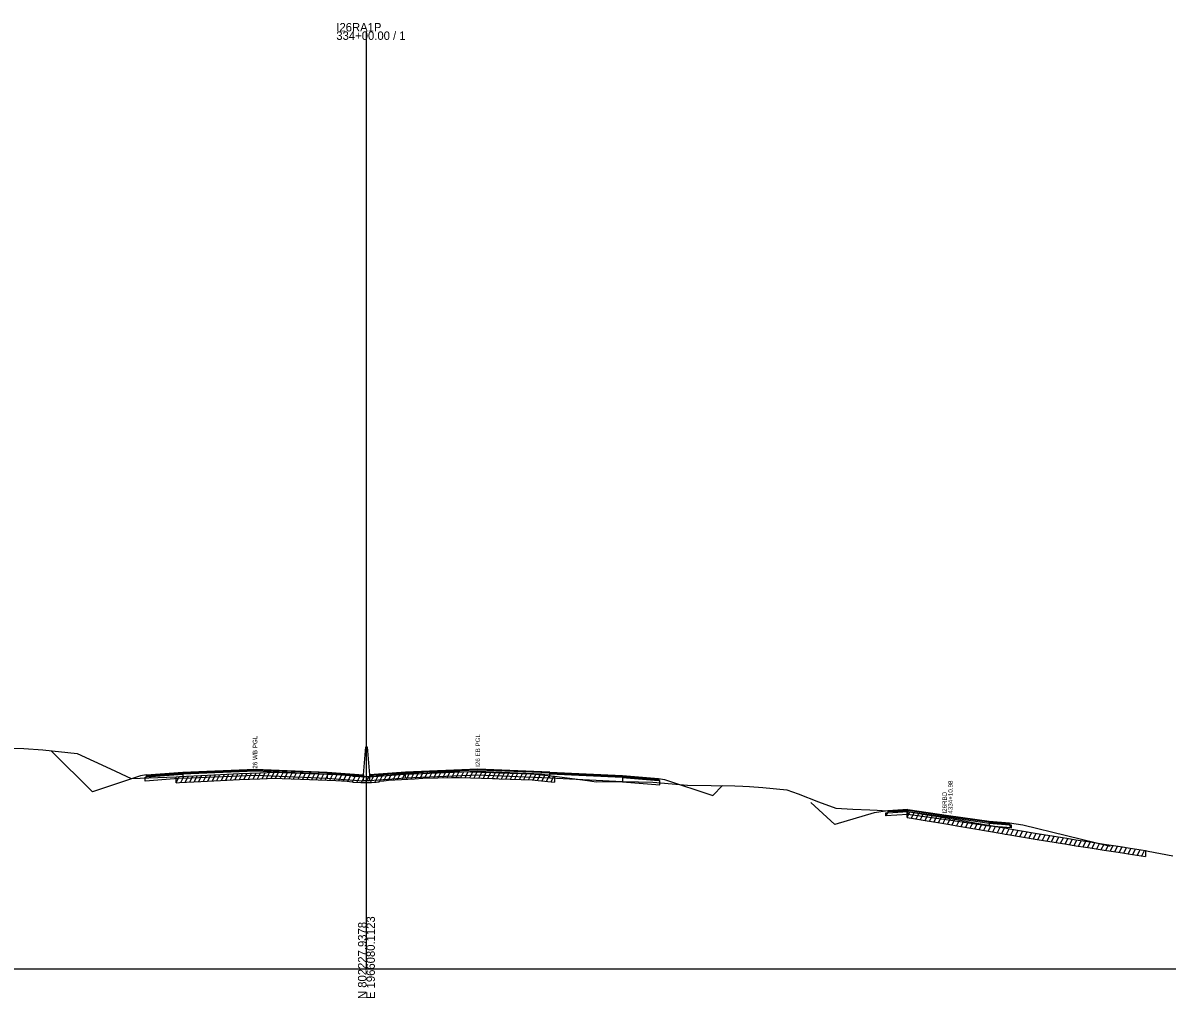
# Model space of a CAD drawing. Extents: x 1017 to 19997, y -1947 to 50737.
# Drawn here: x 12485.9 to 12865.9, y 33990.3 to 34314.3 of the extents above; entities that cross this region are included whole.
import ezdxf

# ---------------------------------------------------------------- set-up
doc = ezdxf.new("R2010")
doc.units = 0
for name, color, linetype in [('RD_GPK_XS_Cell', 7, 'Continuous'), ('RD_XS_Base', 7, 'Continuous'), ('RD_XS_ExGround', 7, 'Continuous'), ('RD_XS_ExPaveRet', 7, 'Continuous'), ('RD_XS_Greenside', 7, 'Continuous'), ('RD_XS_MedBWall', 7, 'Continuous'), ('RD_XS_Pave', 7, 'Continuous'), ('RD_XS_PaveOvlay', 7, 'Continuous'), ('RD_XS_TieSlope', 7, 'Continuous'), ('RD_XS_TX_Notes', 7, 'Continuous')]:
    doc.layers.add(name, color=color, linetype=linetype)

msp = doc.modelspace()

# ---------------------------------------------------------------- linework, layer by layer
at = {"layer": 'RD_GPK_XS_Cell'}
for p, q in [((12600, 34000), (12600, 34311.43)), ((12000, 34000), (12600, 34000)), ((12600, 34000), (13200, 34000))]:
    msp.add_line(p, q, dxfattribs=at)
at = {"layer": 'RD_XS_Base'}
for points in [[(12526.5, 34063.75), (12527, 34063.79), (12539, 34064.74)], [(12526.5, 34062.41), (12526.5, 34063.75)], [(12539, 34063.4), (12526.5, 34062.41)], [(12539, 34064.74), (12539, 34063.4)], [(12539.05, 34063.4), (12539, 34063.4)], [(12539.05, 34064.74), (12539.05, 34063.4)], [(12539.05, 34063.4), (12563, 34064.37), (12587, 34063.41)], [(12599, 34063.8), (12587, 34064.75)], [(12587, 34064.75), (12587, 34063.41)], [(12587, 34063.41), (12599, 34062.46)], [(12599, 34062.46), (12599, 34063.8)], [(12601, 34062.46), (12601, 34063.8)], [(12613, 34063.41), (12601, 34062.46)], [(12613, 34063.41), (12613, 34064.75)], [(12660.95, 34063.41), (12637, 34064.37), (12613, 34063.41)], [(12660.95, 34063.41), (12660.95, 34064.75)], [(12685, 34062.21), (12660.95, 34063.41)], [(12685, 34063.55), (12685, 34062.21)], [(12697.5, 34062.55), (12697, 34062.59), (12685, 34063.55)], [(12697.5, 34061.21), (12697.5, 34062.55)], [(12685, 34062.21), (12697.5, 34061.21)], [(12772.56, 34051.83), (12773.12, 34051.87), (12779.86, 34052.32)], [(12772.56, 34050.83), (12773.12, 34051.87), (12779.86, 34052.32)], [(12772.56, 34050.83), (12772.56, 34051.83)], [(12779.86, 34051.32), (12772.56, 34050.83)], [(12779.86, 34052.32), (12793.34, 34050.37), (12806.82, 34048.43)], [(12779.86, 34051.32), (12779.86, 34052.32)], [(12806.82, 34047.43), (12793.34, 34049.37), (12779.86, 34051.32)], [(12806.82, 34048.43), (12806.82, 34047.43)], [(12806.82, 34048.43), (12813.55, 34047.91), (12814.12, 34047.87)], [(12814.12, 34046.87), (12813.55, 34047.91), (12806.82, 34048.43)], [(12814.12, 34046.87), (12806.82, 34047.43)], [(12814.12, 34047.87), (12814.12, 34046.87)]]:
    msp.add_lwpolyline(points, dxfattribs=at)
at = {"layer": 'RD_XS_ExGround'}
msp.add_lwpolyline([(12459.43, 34074.11), (12486.18, 34073.27), (12492.55, 34072.76), (12503.97, 34071.62), (12514.94, 34066.5), (12521.9, 34063.23), (12533.75, 34063.69), (12536.83, 34063.84), (12537.9, 34063.89), (12545.05, 34064.31), (12551.53, 34064.63), (12557.83, 34064.93), (12564.56, 34065.17), (12569.42, 34065.33), (12571.99, 34065.25), (12581.1, 34064.97), (12589.82, 34064.62), (12591.76, 34064.54), (12592.74, 34064.44), (12595.25, 34064.19), (12595.55, 34063.99), (12598.18, 34063.92), (12600, 34063.92), (12601.01, 34063.93), (12601.73, 34063.96), (12603.2, 34063.99), (12603.83, 34064.14), (12604.27, 34064.21), (12604.38, 34064.36), (12605.8, 34064.54), (12607.28, 34064.72), (12615.93, 34065.19), (12618.68, 34065.33), (12628.7, 34065.57), (12630.88, 34065.61), (12641.82, 34065.27), (12642.8, 34065.24), (12644.07, 34065.19), (12655.03, 34064.81), (12657, 34064.64), (12662.49, 34064.08), (12673.41, 34062.58), (12676.31, 34062.18), (12678.37, 34062.3), (12690.32, 34062.11), (12695.14, 34062.09), (12706.6, 34061.07), (12722.4, 34060.84), (12725.06, 34060.71), (12727.28, 34060.61), (12731.6, 34060.29), (12739.59, 34059.55), (12743.36, 34058.17), (12750.18, 34055.5), (12755.91, 34053.4), (12761.53, 34053.1), (12767.18, 34052.84), (12769.58, 34052.75), (12774.7, 34052.43), (12779.54, 34052.31), (12782.4, 34051.86), (12785.6, 34051.33), (12789.8, 34050.66), (12793.79, 34050), (12796.14, 34049.59), (12802.08, 34048.58), (12811.09, 34046.99), (12812.11, 34046.82), (12813.08, 34046.66), (12822.14, 34045.13), (12825.51, 34044.57), (12826.33, 34044.43), (12831.19, 34043.64), (12832.66, 34043.41), (12835.64, 34042.94), (12838.79, 34042.47), (12840.34, 34042.22), (12844.99, 34041.48), (12849.65, 34040.75), (12851.8, 34040.42), (12853.01, 34040.25), (12858.76, 34039.35), (12859.68, 34039.16), (12867.88, 34037.56)], dxfattribs=at)
at = {"layer": 'RD_XS_ExPaveRet'}
for p, q in [((12536.83, 34061.84), (12537.85, 34063.89)), ((12536.83, 34061.84), (12536.83, 34063.84)), ((12537.9, 34061.89), (12545.05, 34062.31)), ((12538.33, 34061.92), (12539.36, 34063.98)), ((12539.83, 34062), (12540.86, 34064.06)), ((12541.33, 34062.09), (12542.36, 34064.15)), ((12542.83, 34062.18), (12543.86, 34064.24)), ((12544.33, 34062.27), (12545.36, 34064.32)), ((12545.05, 34062.31), (12551.53, 34062.63)), ((12545.83, 34062.35), (12546.85, 34064.4)), ((12547.33, 34062.42), (12548.35, 34064.47)), ((12548.83, 34062.5), (12549.85, 34064.55)), ((12550.33, 34062.57), (12551.35, 34064.62)), ((12551.53, 34062.63), (12557.83, 34062.93)), ((12551.83, 34062.65), (12552.85, 34064.69)), ((12553.33, 34062.72), (12554.35, 34064.77)), ((12554.83, 34062.79), (12555.85, 34064.84)), ((12556.33, 34062.86), (12557.35, 34064.91)), ((12557.83, 34062.93), (12558.85, 34064.97)), ((12557.83, 34062.93), (12564.56, 34063.17)), ((12559.33, 34062.98), (12560.35, 34065.02)), ((12560.83, 34063.04), (12561.85, 34065.07)), ((12562.33, 34063.09), (12563.35, 34065.12)), ((12563.83, 34063.14), (12564.85, 34065.18)), ((12564.56, 34063.17), (12569.42, 34063.33)), ((12565.33, 34063.19), (12566.35, 34065.23)), ((12566.83, 34063.24), (12567.85, 34065.28)), ((12568.33, 34063.29), (12569.35, 34065.33)), ((12569.42, 34063.33), (12571.99, 34063.25)), ((12569.83, 34063.32), (12570.81, 34065.29)), ((12571.33, 34063.27), (12572.31, 34065.24)), ((12571.99, 34063.25), (12581.1, 34062.97)), ((12572.83, 34063.23), (12573.81, 34065.2)), ((12574.33, 34063.18), (12575.31, 34065.15)), ((12575.83, 34063.14), (12576.81, 34065.11)), ((12577.33, 34063.09), (12578.31, 34065.06)), ((12578.83, 34063.04), (12579.81, 34065.01)), ((12580.33, 34063), (12581.31, 34064.97)), ((12581.1, 34062.97), (12589.82, 34062.62)), ((12581.83, 34062.95), (12582.81, 34064.91)), ((12583.33, 34062.88), (12584.31, 34064.85)), ((12584.83, 34062.82), (12585.81, 34064.78)), ((12586.33, 34062.76), (12587.31, 34064.72)), ((12587.83, 34062.7), (12588.81, 34064.66)), ((12589.33, 34062.64), (12590.31, 34064.6)), ((12589.82, 34062.62), (12591.76, 34062.54)), ((12590.83, 34062.58), (12591.81, 34064.53)), ((12591.76, 34062.54), (12592.74, 34062.44)), ((12592.33, 34062.48), (12593.28, 34064.39)), ((12592.74, 34062.44), (12595.25, 34062.19)), ((12593.83, 34062.33), (12594.78, 34064.24)), ((12595.33, 34062.14), (12596.24, 34063.97)), ((12596.83, 34061.95), (12597.82, 34063.93)), ((12598.33, 34061.92), (12599.33, 34063.92)), ((12599.83, 34061.92), (12600.83, 34063.93)), ((12601.33, 34061.94), (12602.34, 34063.97)), ((12602.83, 34061.98), (12603.91, 34064.16)), ((12604.27, 34062.21), (12604.38, 34062.36)), ((12604.33, 34062.29), (12605.43, 34064.49)), ((12604.38, 34062.36), (12605.8, 34062.54)), ((12605.8, 34062.54), (12607.28, 34062.72)), ((12605.83, 34062.54), (12606.89, 34064.67)), ((12607.28, 34062.72), (12615.93, 34063.19)), ((12607.33, 34062.72), (12608.36, 34064.78)), ((12608.83, 34062.8), (12609.86, 34064.86)), ((12610.33, 34062.88), (12611.36, 34064.94)), ((12611.83, 34062.97), (12612.86, 34065.02)), ((12613.33, 34063.05), (12614.36, 34065.1)), ((12614.83, 34063.13), (12615.86, 34065.18)), ((12615.93, 34063.19), (12618.68, 34063.33)), ((12616.33, 34063.21), (12617.36, 34065.26)), ((12617.83, 34063.29), (12618.85, 34065.34)), ((12618.68, 34063.33), (12628.7, 34063.57)), ((12619.33, 34063.35), (12620.34, 34065.37)), ((12620.83, 34063.38), (12621.84, 34065.41)), ((12622.33, 34063.42), (12623.34, 34065.44)), ((12623.83, 34063.45), (12624.84, 34065.48)), ((12625.33, 34063.49), (12626.34, 34065.51)), ((12626.83, 34063.52), (12627.84, 34065.55)), ((12628.33, 34063.56), (12629.34, 34065.58)), ((12628.7, 34063.57), (12630.88, 34063.61)), ((12629.83, 34063.59), (12630.84, 34065.61)), ((12630.88, 34063.61), (12641.82, 34063.27)), ((12631.33, 34063.6), (12632.31, 34065.57)), ((12632.83, 34063.55), (12633.81, 34065.52)), ((12634.33, 34063.51), (12635.31, 34065.47)), ((12635.83, 34063.46), (12636.81, 34065.43)), ((12637.33, 34063.41), (12638.31, 34065.38)), ((12638.83, 34063.37), (12639.81, 34065.33)), ((12640.33, 34063.32), (12641.31, 34065.29)), ((12641.82, 34063.27), (12642.8, 34063.24)), ((12641.83, 34063.27), (12642.81, 34065.24)), ((12642.8, 34063.24), (12644.07, 34063.19)), ((12643.33, 34063.22), (12644.31, 34065.18)), ((12644.07, 34063.19), (12655.03, 34062.81)), ((12644.83, 34063.17), (12645.81, 34065.13)), ((12646.33, 34063.11), (12647.31, 34065.08)), ((12647.83, 34063.06), (12648.81, 34065.03)), ((12649.33, 34063.01), (12650.31, 34064.98)), ((12650.83, 34062.96), (12651.81, 34064.92)), ((12652.33, 34062.91), (12653.31, 34064.87)), ((12653.83, 34062.85), (12654.81, 34064.82)), ((12655.03, 34062.81), (12657, 34062.64)), ((12655.33, 34062.79), (12656.29, 34064.7)), ((12656.83, 34062.66), (12657.78, 34064.56)), ((12657, 34062.64), (12662.49, 34062.08)), ((12658.33, 34062.51), (12659.28, 34064.41)), ((12659.83, 34062.35), (12660.78, 34064.26)), ((12661.33, 34062.2), (12662.28, 34064.11)), ((12662.49, 34064.08), (12662.49, 34062.08)), ((12536.83, 34061.84), (12537.9, 34061.89)), ((12595.25, 34062.19), (12595.55, 34061.99)), ((12595.55, 34061.99), (12598.18, 34061.92)), ((12598.18, 34061.92), (12600, 34061.92)), ((12600, 34061.92), (12601.01, 34061.93)), ((12601.01, 34061.93), (12601.73, 34061.96)), ((12601.73, 34061.96), (12603.2, 34061.99)), ((12603.2, 34061.99), (12603.83, 34062.14)), ((12603.83, 34062.14), (12604.27, 34062.21)), ((12779.54, 34050.31), (12779.54, 34052.31)), ((12779.54, 34050.31), (12780.47, 34052.16)), ((12781.04, 34050.07), (12781.97, 34051.92)), ((12782.54, 34049.83), (12783.46, 34051.68)), ((12784.04, 34049.59), (12784.96, 34051.44)), ((12785.54, 34049.34), (12786.46, 34051.19)), ((12787.04, 34049.1), (12787.96, 34050.95)), ((12779.54, 34050.31), (12782.4, 34049.86)), ((12782.4, 34049.86), (12785.6, 34049.33)), ((12785.6, 34049.33), (12789.8, 34048.66)), ((12788.54, 34048.86), (12789.46, 34050.71)), ((12789.8, 34048.66), (12793.79, 34048)), ((12790.04, 34048.62), (12790.96, 34050.46)), ((12791.54, 34048.37), (12792.46, 34050.22)), ((12793.04, 34048.12), (12793.96, 34049.97)), ((12793.79, 34048), (12796.14, 34047.59)), ((12794.54, 34047.87), (12795.46, 34049.71)), ((12796.04, 34047.61), (12796.96, 34049.45)), ((12796.14, 34047.59), (12802.08, 34046.58)), ((12797.54, 34047.35), (12798.46, 34049.2)), ((12799.04, 34047.1), (12799.96, 34048.94)), ((12800.54, 34046.84), (12801.46, 34048.69)), ((12802.04, 34046.59), (12802.96, 34048.43)), ((12803.54, 34046.33), (12804.46, 34048.16)), ((12805.04, 34046.06), (12805.96, 34047.9)), ((12806.54, 34045.8), (12807.46, 34047.63)), ((12808.04, 34045.53), (12808.96, 34047.37)), ((12809.54, 34045.27), (12810.46, 34047.11)), ((12802.08, 34046.58), (12811.09, 34044.99)), ((12811.04, 34045), (12811.96, 34046.85)), ((12811.09, 34044.99), (12812.11, 34044.82)), ((12812.11, 34044.82), (12813.08, 34044.66)), ((12812.54, 34044.75), (12813.46, 34046.59)), ((12813.08, 34044.66), (12822.14, 34043.13)), ((12814.04, 34044.5), (12814.96, 34046.34)), ((12815.54, 34044.24), (12816.46, 34046.09)), ((12817.04, 34043.99), (12817.96, 34045.84)), ((12818.54, 34043.74), (12819.46, 34045.58)), ((12820.04, 34043.49), (12820.96, 34045.33)), ((12821.54, 34043.23), (12822.46, 34045.08)), ((12823.04, 34042.98), (12823.96, 34044.83)), ((12824.54, 34042.73), (12825.46, 34044.57)), ((12826.04, 34042.48), (12826.96, 34044.33)), ((12827.54, 34042.23), (12828.46, 34044.08)), ((12829.04, 34041.99), (12829.96, 34043.84)), ((12830.54, 34041.74), (12831.46, 34043.59)), ((12832.04, 34041.5), (12832.97, 34043.36)), ((12822.14, 34043.13), (12825.51, 34042.57)), ((12825.51, 34042.57), (12826.33, 34042.43)), ((12826.33, 34042.43), (12831.19, 34041.64)), ((12831.19, 34041.64), (12832.66, 34041.41)), ((12832.66, 34041.41), (12835.64, 34040.94)), ((12833.54, 34041.27), (12834.47, 34043.12)), ((12835.04, 34041.03), (12835.97, 34042.89)), ((12835.64, 34040.94), (12838.79, 34040.47)), ((12836.54, 34040.81), (12837.47, 34042.67)), ((12838.04, 34040.58), (12838.97, 34042.44)), ((12838.79, 34040.47), (12840.34, 34040.22)), ((12839.54, 34040.35), (12840.47, 34042.2)), ((12840.34, 34040.22), (12844.99, 34039.48)), ((12841.04, 34040.11), (12841.97, 34041.96)), ((12842.54, 34039.87), (12843.47, 34041.72)), ((12844.04, 34039.63), (12844.97, 34041.48)), ((12844.99, 34039.48), (12849.65, 34038.75)), ((12845.54, 34039.39), (12846.47, 34041.25)), ((12847.04, 34039.16), (12847.97, 34041.02)), ((12848.54, 34038.93), (12849.47, 34040.78)), ((12850.04, 34038.69), (12850.97, 34040.55)), ((12851.54, 34038.46), (12852.47, 34040.33)), ((12853.04, 34038.25), (12853.97, 34040.1)), ((12854.54, 34038.01), (12855.47, 34039.86)), ((12856.04, 34037.77), (12856.97, 34039.63)), ((12849.65, 34038.75), (12851.8, 34038.42)), ((12851.8, 34038.42), (12853.01, 34038.25)), ((12853.01, 34038.25), (12858.76, 34037.35)), ((12857.54, 34037.54), (12858.47, 34039.39)), ((12858.76, 34039.35), (12858.76, 34037.35))]:
    msp.add_line(p, q, dxfattribs=at)
at = {"layer": 'RD_XS_Greenside'}
for points in [[(12525, 34064.14), (12509, 34058.81)], [(12527, 34064.46), (12525, 34064.14)], [(12697, 34063.26), (12699, 34062.93)], [(12699, 34062.93), (12715, 34057.59)], [(12768.63, 34051.89), (12755.54, 34047.95)], [(12773.12, 34052.51), (12768.63, 34051.89)], [(12813.55, 34048.54), (12818.05, 34047.88)], [(12818.05, 34047.88), (12847.03, 34040.8)]]:
    msp.add_lwpolyline(points, dxfattribs=at)
at = {"layer": 'RD_XS_MedBWall'}
for points in [[(12599, 34064.46), (12599.75, 34073.8)], [(12599.75, 34073.8), (12600.25, 34073.8), (12601, 34064.46)], [(12599, 34062.46), (12599, 34063.8), (12599, 34064.46)], [(12601, 34062.46), (12599, 34062.46)], [(12601, 34064.46), (12601, 34063.8), (12601, 34062.46)]]:
    msp.add_lwpolyline(points, dxfattribs=at)
at = {"layer": 'RD_XS_Pave'}
for points in [[(12539, 34064.74), (12527, 34063.79)], [(12527, 34063.79), (12527, 34064.13)], [(12539, 34065.08), (12539.05, 34065.08)], [(12539, 34064.74), (12539, 34065.08)], [(12539.05, 34064.74), (12539, 34064.74)], [(12587, 34064.75), (12563, 34065.71), (12539.05, 34064.74)], [(12539.05, 34065.08), (12539.05, 34064.74)], [(12587, 34065.09), (12587, 34064.75)], [(12587, 34065.09), (12599, 34064.14)], [(12599, 34064.14), (12599, 34063.8)], [(12613, 34065.09), (12601, 34064.14)], [(12601, 34063.8), (12613, 34064.75)], [(12601, 34064.14), (12601, 34063.8)], [(12660.95, 34065.09), (12637, 34066.05), (12613, 34065.09)], [(12613, 34064.75), (12637, 34065.71), (12660.95, 34064.75)], [(12613, 34064.75), (12613, 34065.09)], [(12660.95, 34065.09), (12685, 34063.89)], [(12660.95, 34064.75), (12660.95, 34065.09)], [(12685, 34063.55), (12660.95, 34064.75)], [(12685, 34063.89), (12685, 34063.55)], [(12685, 34063.55), (12697, 34062.59)], [(12697, 34062.59), (12697, 34062.93)], [(12779.86, 34052.64), (12773.12, 34052.19)], [(12773.12, 34051.87), (12779.86, 34052.32)], [(12773.12, 34052.19), (12773.12, 34051.87)], [(12806.82, 34048.75), (12793.34, 34050.69), (12779.86, 34052.64)], [(12779.86, 34052.64), (12779.86, 34052.32)], [(12806.82, 34048.43), (12806.82, 34048.75)], [(12806.82, 34048.75), (12813.55, 34048.23)], [(12813.55, 34047.91), (12806.82, 34048.43)], [(12813.55, 34048.23), (12813.55, 34047.91)]]:
    msp.add_lwpolyline(points, dxfattribs=at)
at = {"layer": 'RD_XS_PaveOvlay'}
for points in [[(12539.05, 34065.42), (12563, 34066.38), (12587, 34065.42)], [(12660.95, 34065.42), (12637, 34066.38), (12613, 34065.42)], [(12527, 34064.46), (12539, 34065.42)], [(12539, 34065.08), (12527, 34064.13)], [(12527, 34064.13), (12527, 34064.46)], [(12539, 34065.42), (12539, 34065.08)], [(12539.05, 34065.42), (12539, 34065.42)], [(12587, 34065.09), (12563, 34066.05), (12539.05, 34065.08)], [(12539.05, 34065.08), (12539.05, 34065.42)], [(12587, 34065.42), (12587, 34065.09)], [(12587, 34065.42), (12599, 34064.46)], [(12599, 34064.46), (12599, 34064.14)], [(12613, 34065.42), (12601, 34064.46)], [(12601, 34064.46), (12601, 34064.14)], [(12613, 34065.09), (12613, 34065.42)], [(12660.95, 34065.42), (12685, 34064.22)], [(12660.95, 34065.09), (12660.95, 34065.42)], [(12685, 34064.22), (12697, 34063.26)], [(12685, 34063.89), (12685, 34064.22)], [(12697, 34062.93), (12685, 34063.89)], [(12697, 34063.26), (12697, 34062.93)], [(12779.86, 34052.95), (12773.12, 34052.51)], [(12773.12, 34052.51), (12773.12, 34052.19)], [(12779.86, 34052.95), (12793.34, 34051.01), (12806.82, 34049.06)], [(12779.86, 34052.64), (12779.86, 34052.95)], [(12806.82, 34049.06), (12806.82, 34048.75)], [(12806.82, 34049.06), (12813.55, 34048.54)], [(12813.55, 34048.54), (12813.55, 34048.23)]]:
    msp.add_lwpolyline(points, dxfattribs=at)
at = {"layer": 'RD_XS_TieSlope'}
for points in [[(12509, 34058.81), (12495.32, 34072.49)], [(12715, 34057.59), (12718.31, 34060.9)], [(12755.54, 34047.95), (12747.61, 34055.29)]]:
    msp.add_lwpolyline(points, dxfattribs=at)

# ---------------------------------------------------------------- texts
at = {"layer": 'RD_GPK_XS_Cell'}
for s, p in [('I26RA1P', (12590, 34311.43)), ('334+00.00 / 1', (12590, 34308.63))]:
    msp.add_text(s, height=2.8, dxfattribs=at).set_placement(p)
for s, p in [('E 1966080.1123', (12602.8, 33990)), ('N 802227.9378', (12600, 33990))]:
    msp.add_text(s, height=2.8, rotation=90, dxfattribs=at).set_placement(p)
at = {"layer": 'RD_XS_TX_Notes'}
for s, p in [('I26 EB PGL', (12637.75, 34067.11)), ('I26 WB PGL', (12563.75, 34065.95)), (' I26RBD', (12792.77, 34051.01)), (' 4334+10.98', (12794.72, 34051.01))]:
    msp.add_text(s, height=1.5, rotation=90, dxfattribs=at).set_placement(p)

doc.saveas('drawing.dxf')
